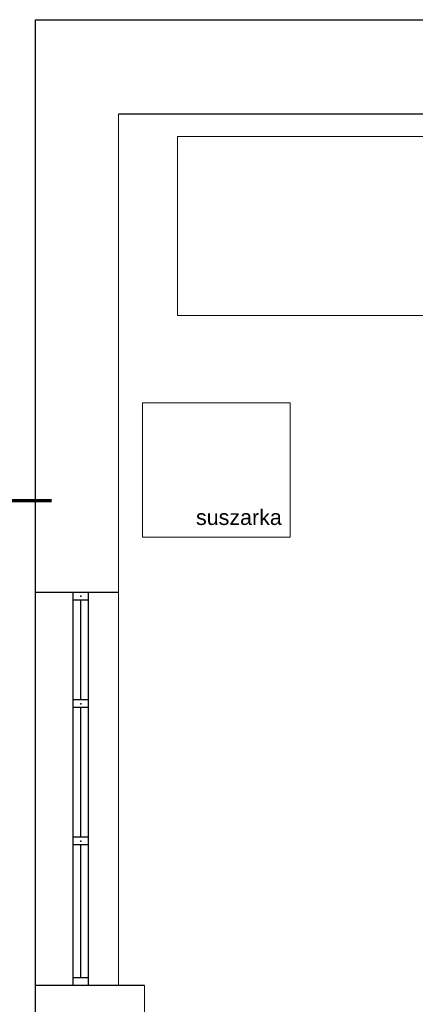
# Model space of a CAD drawing. Header units: millimetres. Extents: x -523 to 1404227, y -783705 to 1038705.
# Tile 483 of 508: x 886279 to 888855, y 235403 to 241815. Entities that reach past the tile are written whole.
import ezdxf

# ---------------------------------------------------------------- set-up
doc = ezdxf.new("R2010")
doc.units = ezdxf.units.MM
doc.layers.add('!!ELEKTRYKA', color=7, linetype='Continuous')
doc.styles.get("Standard").update_dxf_attribs({"font": 'arial.ttf'})

msp = doc.modelspace()

# ---------------------------------------------------------------- linework, layer by layer
at = {"layer": '!!ELEKTRYKA', "color": 252}
for p, q in [((886382.7, 241545.06), (886382.7, 241815.06)), ((886382.7, 241815.06), (890752.7, 241815.06)), ((886382.7, 219920.06), (886382.7, 241545.06)), ((890152.7, 241200.06), (886922.7, 241200.06)), ((886922.7, 238085.06), (886382.7, 238085.06)), ((886627.7, 235525.06), (886627.7, 238085.06)), ((886727.7, 235525.06), (886727.7, 238085.06)), ((886727.7, 238035.06), (886627.7, 238035.06)), ((886677.7, 237385.58), (886677.7, 238035.06)), ((886727.7, 237385.58), (886627.7, 237385.58)), ((886727.7, 237335.58), (886627.7, 237335.58)), ((886677.7, 236491.11), (886677.7, 237335.58)), ((886727.7, 236491.11), (886627.7, 236491.11)), ((886727.7, 236441.11), (886627.7, 236441.11)), ((886677.7, 235575.06), (886677.7, 236441.11)), ((886727.7, 235575.06), (886627.7, 235575.06)), ((887092.7, 235525.06), (886382.7, 235525.06)), ((886727.7, 235525.06), (886627.7, 235525.06))]:
    msp.add_line(p, q, dxfattribs=at)
at = {"layer": '!!ELEKTRYKA', "color": 252, "lineweight": 20}
for p, q in [((886922.7, 241200.06), (886922.7, 235525.06)), ((887092.7, 235050.06), (887092.7, 235525.06))]:
    msp.add_line(p, q, dxfattribs=at)
at = {"layer": '!!ELEKTRYKA', "color": 252, "lineweight": 13}
for p, q in [((887306.27, 239888.63), (887306.27, 241054.31)), ((887306.27, 241054.31), (889969.37, 241054.31)), ((889969.37, 239888.63), (887306.27, 239888.63)), ((887078.5, 238444.3), (887078.5, 239318.93)), ((887078.5, 239318.93), (888040.12, 239318.93)), ((888040.12, 239318.93), (888040.12, 238444.3)), ((888040.12, 238444.3), (887078.5, 238444.3))]:
    msp.add_line(p, q, dxfattribs=at)
at = {"layer": '!!ELEKTRYKA', "color": 252, "lineweight": 70}
msp.add_line((886485.61, 238682.46), (885405.61, 238682.46), dxfattribs=at)
at = {"layer": '!!ELEKTRYKA', "color": 252}
for p in [(886677.7, 238060.06), (886677.7, 238060.06), (886677.7, 237360.58), (886677.7, 237360.58), (886677.7, 236466.11), (886677.7, 236466.11)]:
    msp.add_point(p, dxfattribs=at)

# ---------------------------------------------------------------- texts
msp.add_text('suszarka', height=100, dxfattribs=at).set_placement((887427.07, 238524.53))

doc.saveas('drawing.dxf')
